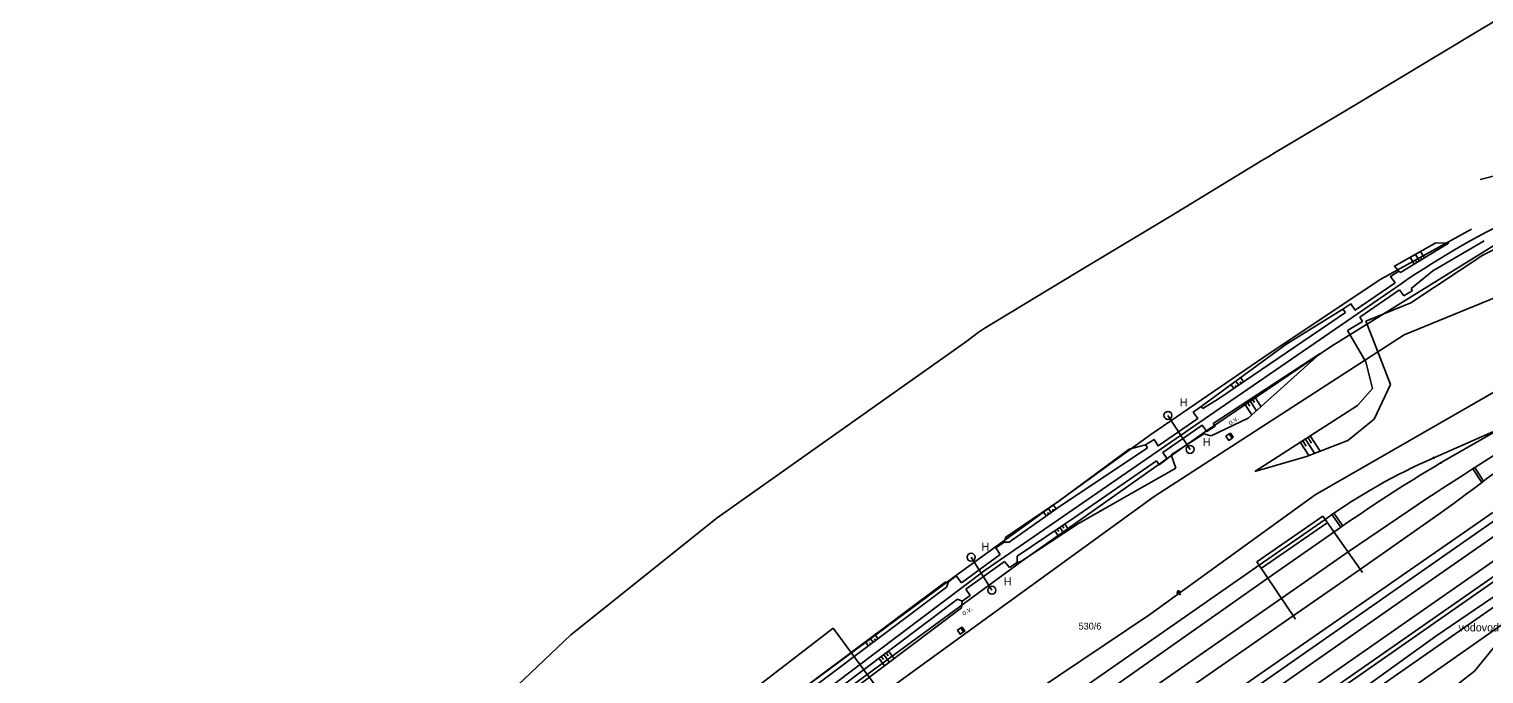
# Model space of a CAD drawing. Extents: x -469926 to -462499, y -1098642 to -1092733.
# Drawn here: x -467205.6 to -466842, y -1096337.2 to -1096176.1 of the extents above; entities that cross this region are included whole.
import ezdxf

# ---------------------------------------------------------------- set-up
doc = ezdxf.new("R2010")
doc.units = 0
for name, color, linetype in [('Vrstva 1', 7, 'Continuous'), ('Vrstva 10', 7, 'Continuous'), ('Vrstva 12', 7, 'Continuous'), ('Vrstva 13', 7, 'Continuous'), ('Vrstva 14', 7, 'Continuous'), ('Vrstva 16', 7, 'Continuous'), ('Vrstva 40', 7, 'Continuous'), ('Vrstva 42', 7, 'Continuous'), ('Vrstva 43', 7, 'Continuous'), ('Vrstva 48', 7, 'Continuous'), ('Vrstva 50', 7, 'Continuous'), ('Vrstva 51', 7, 'Continuous'), ('Vrstva 62', 7, 'Continuous'), ('Vrstva 7', 7, 'Continuous'), ('Vrstva 8', 7, 'Continuous')]:
    doc.layers.add(name, color=color, linetype=linetype)

msp = doc.modelspace()

# ---------------------------------------------------------------- linework, layer by layer
at = {"layer": 'Vrstva 1'}
for p, q in [((-466854.5, -1096283.24), (-466837.51, -1096275.76)), ((-467069.57, -1096459.51), (-466813.35, -1096280.79)), ((-467063.12, -1096468.79), (-466806.9, -1096290.05))]:
    msp.add_line(p, q, dxfattribs=at)
for points in [[(-467090.74, -1096405.12), (-467042.15, -1096368.25), (-466966.65, -1096311.27), (-466909.24, -1096271.75), (-466862.65, -1096239.72)], [(-467084.26, -1096479.68), (-466860.63, -1096323.7), (-466826.84, -1096300.14), (-466812.19, -1096289.92), (-466794.78, -1096277.77), (-466784.42, -1096270.57), (-466774.22, -1096263.48), (-466772.74, -1096262.45), (-466760.13, -1096253.46), (-466750.06, -1096245.89)], [(-466852.81, -1096284.5), (-466837.51, -1096275.76), (-466829.25, -1096271.04), (-466806.35, -1096257.45), (-466795.15, -1096250.56)], [(-467194.49, -1096529.07), (-467129.63, -1096483.74), (-467127.15, -1096481.99), (-467084.77, -1096452.43), (-466913.12, -1096332.64), (-466892.4, -1096318.21), (-466875.92, -1096306.75), (-466855.98, -1096293.26)], [(-467202.19, -1096522.42), (-467136.51, -1096476.41), (-467134, -1096474.63), (-467091.24, -1096444.75), (-467032.17, -1096403.46), (-466961.91, -1096354.44), (-466898.17, -1096310.02), (-466881.68, -1096298.64)], [(-467174.65, -1096521.36), (-467126.61, -1096487.36), (-467124.11, -1096485.6), (-467081.85, -1096456.24), (-466889.63, -1096322.74), (-466872.86, -1096311.1), (-466853.23, -1096297.29)], [(-467084.46, -1096473.72), (-466920.42, -1096359.35), (-466863.31, -1096319.48), (-466829.82, -1096296.17)], [(-467201.88, -1096528.51), (-467132.87, -1096479.89), (-467130.38, -1096478.15), (-467088.01, -1096448.35), (-467030.19, -1096407.7), (-466959.43, -1096357.98), (-466895.96, -1096313.33), (-466879.47, -1096301.77)], [(-467039.78, -1096466.18), (-467003.27, -1096440.7), (-466957.28, -1096408.63), (-466925.96, -1096386.79), (-466920.79, -1096383.2), (-466867.26, -1096345.8), (-466826.27, -1096317.04)]]:
    msp.add_lwpolyline(points, dxfattribs=at)
for centre, radius, start, end in [((-466744.81, -1096409.94), 207.03, 114.6874, 124.6941), ((-466061.41, -1097503.49), 1447.75, 121.92124, 123.28681), ((-467119.1, -1095924.66), 457.76, 305.5072, 309.7848), ((-466795.91, -1096418.38), 147.29, 113.4402, 125.6159), ((-466630.42, -1096657.08), 433.9, 120.8318, 125.0277)]:
    msp.add_arc(centre, radius, start, end, dxfattribs=at)
at = {"layer": 'Vrstva 10'}
msp.add_lwpolyline([(-467227.98, -1096479.14), (-467195.77, -1096447.77), (-467188.5, -1096440.68), (-467179.9, -1096432.31), (-467162.87, -1096414.4), (-467149.47, -1096401.92), (-467126.58, -1096381.62), (-467106.27, -1096361.95), (-467101.98, -1096357.64), (-467070.22, -1096327.48), (-467033.66, -1096298.26), (-466971.26, -1096254.04), (-466968.42, -1096251.89), (-466966.88, -1096250.94), (-466943.86, -1096236.98), (-466920.12, -1096222.7), (-466897.46, -1096208.89), (-466895.77, -1096207.88), (-466894.13, -1096206.91), (-466875.87, -1096196.07), (-466843.05, -1096176.29), (-466840.02, -1096174.49), (-466808.12, -1096152.94)], dxfattribs=at)
at = {"layer": 'Vrstva 12'}
for points in [[(-466905.61, -1096277.27), (-466905.33, -1096277.08), (-466904.63, -1096278.08), (-466904.91, -1096278.28)], [(-466972.7, -1096325.73), (-466972.4, -1096325.54), (-466971.74, -1096326.57), (-466972.05, -1096326.76)]]:
    msp.add_lwpolyline(points, close=True, dxfattribs=at)
at = {"layer": 'Vrstva 13'}
for points in [[(-466898.59, -1096355.37), (-466805.83, -1096290.66), (-466775.16, -1096269.22)], [(-466787.81, -1096281.71), (-466817.99, -1096303.34), (-466854.02, -1096327.8), (-466896.6, -1096358.44)]]:
    msp.add_lwpolyline(points, dxfattribs=at)
at = {"layer": 'Vrstva 14'}
for p, q in [((-466872.31, -1096311.89), (-466882.25, -1096297.82)), ((-466889.08, -1096323.55), (-466898.74, -1096309.2))]:
    msp.add_line(p, q, dxfattribs=at)
for points in [[(-466898.74, -1096309.2), (-466882.25, -1096297.82)], [(-466897.6, -1096310.84), (-466881.12, -1096299.46)]]:
    msp.add_lwpolyline(points, dxfattribs=at)
at = {"layer": 'Vrstva 16'}
msp.add_line((-466918.52, -1096316.55), (-466917.81, -1096317.58), dxfattribs=at)
msp.add_circle((-466918.31, -1096316.86), 0.375, dxfattribs=at)
at = {"layer": 'Vrstva 40'}
for points in [[(-466905.61, -1096277.27), (-466906.48, -1096277.85), (-466905.75, -1096278.89), (-466904.91, -1096278.28)], [(-466972.7, -1096325.73), (-466973.55, -1096326.3), (-466972.88, -1096327.33), (-466972.05, -1096326.76)]]:
    msp.add_lwpolyline(points, dxfattribs=at)
at = {"layer": 'Vrstva 42'}
for p, q in [((-466867.73, -1096238.53), (-466845.05, -1096226.07)), ((-466880.05, -1096255.31), (-466839.11, -1096229.87)), ((-466895.43, -1096257), (-466867.73, -1096238.53)), ((-466812.93, -1096251.5), (-466884.19, -1096292.44)), ((-466911.84, -1096276.79), (-466880.05, -1096255.31)), ((-466925.21, -1096277.43), (-466895.43, -1096257)), ((-466920.95, -1096272.64), (-466915.42, -1096281.12)), ((-466957.44, -1096309.02), (-466911.84, -1096276.79)), ((-466973.17, -1096312.04), (-466925.21, -1096277.43)), ((-466884.19, -1096292.44), (-466925.5, -1096322.42)), ((-467008.58, -1096346.45), (-466957.44, -1096309.02)), ((-466970.15, -1096308.07), (-466964.95, -1096316.34)), ((-467017.62, -1096344.98), (-466973.17, -1096312.04)), ((-466925.5, -1096322.42), (-467028.21, -1096391.16)), ((-466844.3, -1096336.54), (-466838.06, -1096328.89)), ((-466883.69, -1096367.16), (-466844.3, -1096336.54))]:
    msp.add_line(p, q, dxfattribs=at)
for centre in [(-466920.95, -1096272.64), (-466915.42, -1096281.12), (-466970.15, -1096308.07), (-466964.95, -1096316.34)]:
    msp.add_circle(centre, 1, dxfattribs=at)
at = {"layer": 'Vrstva 48'}
for points in [[(-466859.37, -1096234.81), (-466860.42, -1096233.1)], [(-466858.09, -1096234.02), (-466859.12, -1096232.36)], [(-466857.45, -1096233.63), (-466857.86, -1096232.97)], [(-466856.82, -1096233.24), (-466857.81, -1096231.62)], [(-466858.73, -1096234.42), (-466859.15, -1096233.74)], [(-466904.51, -1096265.93), (-466905.14, -1096265.01)], [(-466903.89, -1096265.51), (-466904.15, -1096265.13)], [(-466903.27, -1096265.09), (-466903.94, -1096264.11)], [(-466902.65, -1096264.67), (-466902.92, -1096264.27)], [(-466902.03, -1096264.24), (-466902.73, -1096263.22)], [(-466901.86, -1096269.55), (-466899.95, -1096272.49)], [(-466901.23, -1096269.14), (-466900.49, -1096270.28)], [(-466900.6, -1096268.73), (-466898.82, -1096271.47)], [(-466899.98, -1096268.32), (-466899.29, -1096269.38)], [(-466899.35, -1096267.91), (-466897.69, -1096270.46)], [(-466887.91, -1096279.32), (-466885.77, -1096282.65)], [(-466887.28, -1096278.92), (-466886.39, -1096280.3)], [(-466886.65, -1096278.51), (-466884.33, -1096282.1)], [(-466886.02, -1096278.1), (-466885.06, -1096279.59)], [(-466885.39, -1096277.7), (-466882.9, -1096281.55)], [(-466948.91, -1096296), (-466949.64, -1096294.98)], [(-466951.36, -1096297.73), (-466952.11, -1096296.67)], [(-466950.75, -1096297.3), (-466951.05, -1096296.88)], [(-466950.14, -1096296.87), (-466950.87, -1096295.82)], [(-466949.52, -1096296.44), (-466949.82, -1096296.02)], [(-466949.24, -1096301.45), (-466948.25, -1096302.91)], [(-466948.62, -1096301.03), (-466948.22, -1096301.62)], [(-466948, -1096300.61), (-466947, -1096302.09)], [(-466947.38, -1096300.19), (-466946.98, -1096300.79)], [(-466946.76, -1096299.77), (-466945.75, -1096301.26)], [(-466993.45, -1096328.41), (-466994.17, -1096327.46)], [(-466995.85, -1096330.21), (-466996.57, -1096329.25)], [(-466995.25, -1096329.76), (-466995.54, -1096329.38)], [(-466994.65, -1096329.31), (-466995.37, -1096328.35)], [(-466994.05, -1096328.86), (-466994.33, -1096328.48)], [(-466990.81, -1096331.53), (-466989.42, -1096333.39)], [(-466993.21, -1096333.33), (-466991.81, -1096335.19)], [(-466992.61, -1096332.88), (-466992.05, -1096333.62)], [(-466992.01, -1096332.43), (-466990.61, -1096334.29)], [(-466991.41, -1096331.98), (-466990.85, -1096332.72)]]:
    msp.add_lwpolyline(points, dxfattribs=at)
at = {"layer": 'Vrstva 51'}
for p, q in [((-466861.89, -1096252.45), (-466813.11, -1096232.44)), ((-466924.41, -1096292.92), (-466861.89, -1096252.45)), ((-467103.55, -1096422.79), (-466924.41, -1096292.92)), ((-467063.2, -1096476.61), (-466801.18, -1096293.73)), ((-466988.71, -1096400.11), (-466839.72, -1096296.93)), ((-467004.67, -1096325.83), (-467082.27, -1096385.43)), ((-466964.76, -1096379.65), (-467004.67, -1096325.83))]:
    msp.add_line(p, q, dxfattribs=at)
at = {"layer": 'Vrstva 62'}
for p, q in [((-466841.94, -1096229.01), (-466854.73, -1096236.45)), ((-466842.21, -1096232.55), (-466830.77, -1096226.84)), ((-466860.26, -1096244.49), (-466842.21, -1096232.55)), ((-466854.73, -1096236.45), (-466860.14, -1096240.89)), ((-466863.04, -1096241.22), (-466872.95, -1096248.1)), ((-466861.97, -1096242.76), (-466863.04, -1096241.22)), ((-466859.84, -1096241.38), (-466861.97, -1096242.76)), ((-466860.14, -1096240.89), (-466859.84, -1096241.38)), ((-466871.49, -1096249.09), (-466860.26, -1096244.49)), ((-466872.33, -1096249.19), (-466876.08, -1096251.38)), ((-466876.08, -1096251.38), (-466871.48, -1096259.25)), ((-466872.95, -1096248.1), (-466872.33, -1096249.19)), ((-466869.9, -1096253.05), (-466871.49, -1096249.09)), ((-466865.34, -1096264.89), (-466869.9, -1096253.05)), ((-466900.9, -1096273.34), (-466882.89, -1096257.18)), ((-466871.48, -1096259.25), (-466869.85, -1096265.87)), ((-466869.85, -1096265.87), (-466873.61, -1096270.11)), ((-466869.39, -1096273.54), (-466865.34, -1096264.89)), ((-466910.13, -1096277.71), (-466900.9, -1096273.34)), ((-466873.61, -1096270.11), (-466899.23, -1096286.61)), ((-466875.96, -1096278.89), (-466869.39, -1096273.54)), ((-466920.13, -1096282.48), (-466912, -1096277.19)), ((-466912, -1096277.19), (-466910.13, -1096277.71)), ((-466886.32, -1096282.86), (-466875.96, -1096278.89)), ((-466918.97, -1096285.84), (-466920.13, -1096282.48)), ((-466899.23, -1096286.61), (-466886.32, -1096282.86)), ((-466943.29, -1096299.65), (-466918.97, -1096285.84)), ((-466844.74, -1096285.96), (-466842.52, -1096289.42)), ((-466844.24, -1096285.64), (-466842.04, -1096289.05)), ((-466958.66, -1096307.82), (-466944.29, -1096298.11)), ((-466877.76, -1096300.58), (-466879.95, -1096297.42)), ((-466877.27, -1096300.24), (-466879.46, -1096297.08)), ((-466961.91, -1096304.3), (-466963.99, -1096305.72)), ((-466963.99, -1096305.72), (-466962.88, -1096307.36)), ((-466962.88, -1096307.36), (-466972.54, -1096314.46)), ((-466971.48, -1096316.04), (-466961.78, -1096309.15)), ((-466961.78, -1096309.15), (-466960.59, -1096310.68)), ((-466960.59, -1096310.68), (-466958.61, -1096309.37)), ((-466958.61, -1096309.37), (-466958.66, -1096307.82)), ((-466973.85, -1096312.69), (-466975.81, -1096314.21)), ((-466972.54, -1096314.46), (-466973.85, -1096312.69)), ((-466976.33, -1096315.57), (-467009.84, -1096340.71)), ((-466975.81, -1096314.21), (-466976.33, -1096315.57)), ((-466970.4, -1096317.63), (-466971.48, -1096316.04)), ((-467006.2, -1096343.1), (-466973.55, -1096318.55)), ((-466972.59, -1096320.74), (-467005.59, -1096345.55)), ((-466973.55, -1096318.55), (-466972.41, -1096319.08)), ((-466972.41, -1096319.08), (-466972.59, -1096320.74)), ((-466972.41, -1096319.08), (-466970.4, -1096317.63))]:
    msp.add_line(p, q, dxfattribs=at)
for points in [[(-466842.93, -1096213.63), (-466819.03, -1096207.56), (-466793.48, -1096202.5), (-466782.26, -1096202.65)], [(-466862.85, -1096236.94), (-466850.79, -1096229.54), (-466853.99, -1096229.45), (-466864.36, -1096235.33), (-466863.26, -1096236.53)], [(-466862.85, -1096236.94), (-466863.26, -1096236.53), (-466865.3, -1096237.88), (-466864.16, -1096239.51)], [(-466876.6, -1096246.89), (-466877.25, -1096246.09), (-466875.21, -1096244.75), (-466874.14, -1096246.33), (-466864.16, -1096239.51)], [(-466877.25, -1096246.09), (-466891.52, -1096254.88), (-466912.64, -1096270.42)], [(-466912.2, -1096270.91), (-466908.29, -1096268.51), (-466876.6, -1096246.89)], [(-466909.65, -1096274.62), (-466882.89, -1096257.18)], [(-466926.08, -1096280.75), (-466926.59, -1096280.01), (-466924.42, -1096278.62), (-466923.41, -1096280.24), (-466913.51, -1096273.39), (-466914.62, -1096271.81), (-466912.61, -1096270.43), (-466912.26, -1096270.91)], [(-466909.65, -1096274.62), (-466909.18, -1096275.32), (-466911.27, -1096276.65), (-466912.39, -1096275.07), (-466922.25, -1096281.93), (-466921.16, -1096283.5), (-466923.15, -1096284.94), (-466923.85, -1096283.95)], [(-466948.25, -1096294.03), (-466930.62, -1096281.1), (-466926.59, -1096280.01)], [(-466926.08, -1096280.75), (-466948.18, -1096295.49)], [(-466923.84, -1096283.94), (-466944.29, -1096298.11)], [(-466948.18, -1096295.49), (-466960.66, -1096304.29), (-466961.91, -1096304.3), (-466961.45, -1096303.05), (-466948.25, -1096294.03)], [(-466943.29, -1096299.65), (-466957.7, -1096309.12), (-466958.61, -1096309.37)], [(-467010.73, -1096340.58), (-467010.38, -1096339.56), (-466976.62, -1096314.35), (-466975.81, -1096314.21)]]:
    msp.add_lwpolyline(points, dxfattribs=at)
at = {"layer": 'Vrstva 8'}
for p, q in [((-466854.62, -1096283.02), (-466854.39, -1096283.47)), ((-466852.94, -1096284.29), (-466852.67, -1096284.71))]:
    msp.add_line(p, q, dxfattribs=at)

# ---------------------------------------------------------------- texts
at = {"layer": 'Vrstva 43'}
for s, p in [('H', (-466917.95, -1096270.35)), ('H', (-466912.2, -1096280.25)), ('H', (-466967.58, -1096306.44)), ('H', (-466961.95, -1096315.14)), ('vodovod', (-466848.32, -1096326.62))]:
    msp.add_text(s, height=2, dxfattribs=at).set_placement(p)
at = {"layer": 'Vrstva 50'}
msp.add_text('530/6', height=1.7, dxfattribs=at).set_placement((-466943.29, -1096326.15))
at = {"layer": 'Vrstva 7'}
for p in [(-466905.43, -1096275.11), (-466972, -1096322.71)]:
    msp.add_text('o.v.', height=1.25, rotation=32.3998, dxfattribs=at).set_placement(p)

doc.saveas('drawing.dxf')
